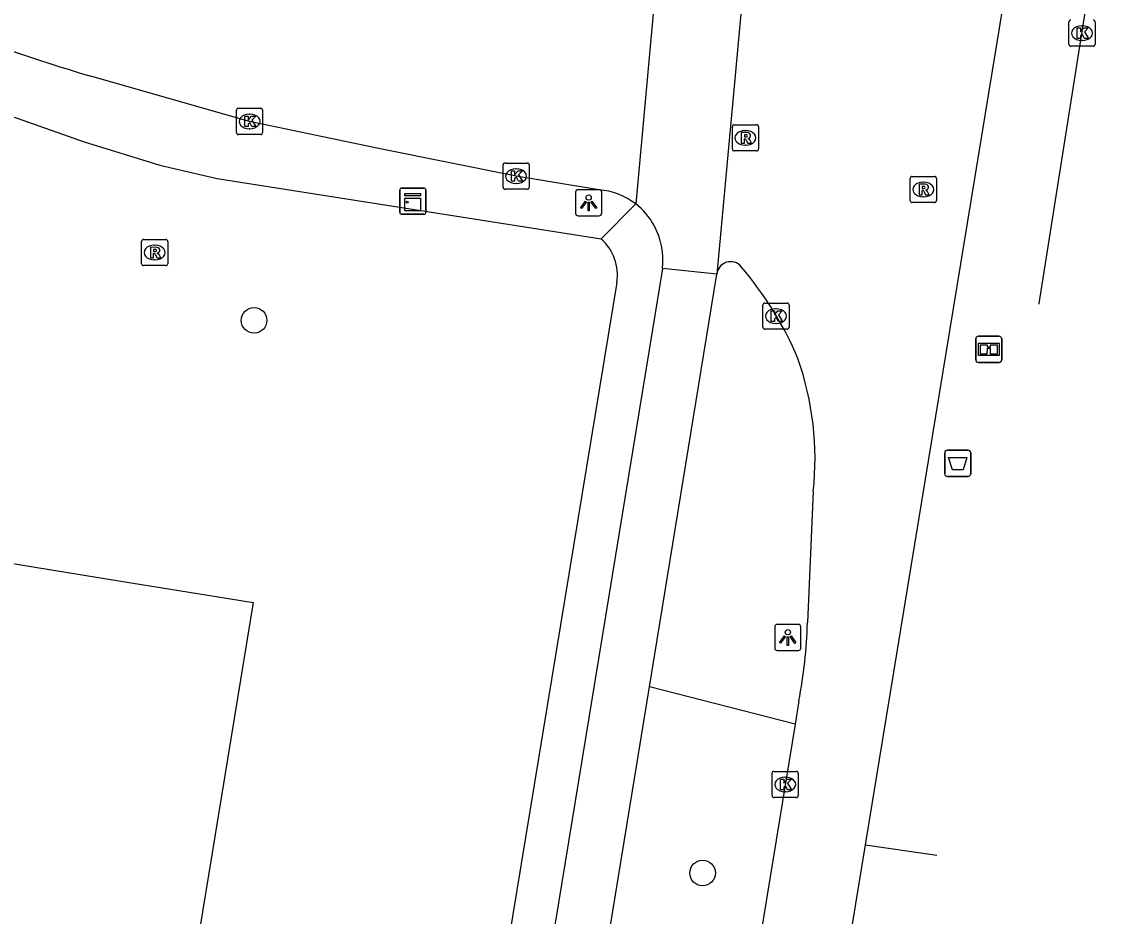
# Model space of a CAD drawing. Extents: x 161258 to 161838, y 380836 to 381727.
# Drawn here: x 161688.67 to 161730.65, y 381015.02 to 381049.18 of the extents above; entities that cross this region are included whole.
import ezdxf

# ---------------------------------------------------------------- set-up
doc = ezdxf.new("R2010")
doc.units = 0
for name, color, linetype in [('IMGEO_Afvalbak', 7, 'Continuous'), ('IMGEO_Boom', 7, 'Continuous'), ('IMGEO_Fietspad_gesloten', 7, 'Continuous'), ('IMGEO_Informatiebord', 7, 'Continuous'), ('IMGEO_Kast', 7, 'Continuous'), ('IMGEO_Kolk', 7, 'Continuous'), ('IMGEO_Lichtpunt', 7, 'Continuous'), ('IMGEO_OVBaan_gesloten', 7, 'Continuous'), ('IMGEO_Pand', 7, 'Continuous'), ('IMGEO_Rijbaan_lokaal_gesloten', 7, 'Continuous'), ('IMGEO_Rijbaan_lokaal_open', 7, 'Continuous'), ('IMGEO_Rijbaan_regionaal_gesloten', 7, 'Continuous'), ('IMGEO_Rioolput', 7, 'Continuous'), ('IMGEO_Verkeerseiland_groen', 7, 'Continuous'), ('IMGEO_Voetpad_open', 7, 'Continuous')]:
    doc.layers.add(name, color=color, linetype=linetype)

msp = doc.modelspace()

# ---------------------------------------------------------------- linework, layer by layer
at = {"layer": 'IMGEO_Afvalbak'}
for p, q in [((161723.916, 381031.919), (161723.916, 381032.719)), ((161723.916, 381032.719), (161723.916, 381031.919)), ((161724.016, 381032.819), (161724.806, 381032.819)), ((161724.806, 381032.819), (161724.016, 381032.819)), ((161724.906, 381032.719), (161724.906, 381031.919)), ((161724.906, 381031.919), (161724.906, 381032.719)), ((161724.806, 381031.819), (161724.016, 381031.819)), ((161724.016, 381031.819), (161724.806, 381031.819))]:
    msp.add_line(p, q, dxfattribs=at)
msp.add_lwpolyline([(161724.059, 381032.533), (161724.763, 381032.533), (161724.614, 381032.063), (161724.208, 381032.063), (161724.059, 381032.533)], dxfattribs=at)
for centre, start, end in [((161724.016, 381032.719), 90, 180), ((161724.016, 381032.719), 90, 180), ((161724.806, 381032.719), 0, 90), ((161724.806, 381032.719), 360, 90), ((161724.016, 381031.919), 180, 270), ((161724.016, 381031.919), 180, 270), ((161724.806, 381031.919), 270, 0), ((161724.806, 381031.919), 270, 0)]:
    msp.add_arc(centre, 0.1, start, end, dxfattribs=at)
at = {"layer": 'IMGEO_Boom'}
for centre in [(161697.533, 381037.779), (161714.663, 381016.662)]:
    msp.add_circle(centre, 0.489, dxfattribs=at)
at = {"layer": 'IMGEO_Fietspad_gesloten'}
for points in [[(161713.13, 381039.764), (161684.959, 380867.9), (161684.775, 380867.097)], [(161712.636, 381023.782), (161715.211, 381039.544)], [(161694.267, 380911.325), (161712.636, 381023.782)]]:
    msp.add_lwpolyline(points, dxfattribs=at)
at = {"layer": 'IMGEO_Informatiebord'}
for p, q in [((161725.1, 381036.271), (161725.1, 381037.071)), ((161725.1, 381037.071), (161725.1, 381036.271)), ((161725.2, 381037.171), (161725.99, 381037.171)), ((161725.99, 381037.171), (161725.2, 381037.171)), ((161726.09, 381037.071), (161726.09, 381036.271)), ((161726.09, 381036.271), (161726.09, 381037.071)), ((161725.99, 381036.171), (161725.2, 381036.171)), ((161725.2, 381036.171), (161725.99, 381036.171))]:
    msp.add_line(p, q, dxfattribs=at)
for points in [[(161725.201, 381036.903), (161725.989, 381036.903), (161725.989, 381036.439), (161725.201, 381036.439), (161725.201, 381036.903)], [(161725.266, 381036.838), (161725.266, 381036.504), (161725.541, 381036.504), (161725.542, 381036.717), (161725.646, 381036.718), (161725.647, 381036.504), (161725.924, 381036.504), (161725.924, 381036.838), (161725.648, 381036.838), (161725.648, 381036.758), (161725.542, 381036.758), (161725.542, 381036.838), (161725.266, 381036.838)]]:
    msp.add_lwpolyline(points, dxfattribs=at)
for centre, start, end in [((161725.2, 381037.071), 90, 180), ((161725.2, 381037.071), 90, 180), ((161725.99, 381037.071), 0, 90), ((161725.99, 381037.071), 360, 90), ((161725.2, 381036.271), 180, 270), ((161725.2, 381036.271), 180, 270), ((161725.99, 381036.271), 270, 0), ((161725.99, 381036.271), 270, 0)]:
    msp.add_arc(centre, 0.1, start, end, dxfattribs=at)
at = {"layer": 'IMGEO_Kast'}
for p, q in [((161703.096, 381041.909), (161703.096, 381042.75)), ((161703.096, 381042.75), (161703.096, 381041.909)), ((161703.171, 381042.834), (161704.012, 381042.834)), ((161704.012, 381042.834), (161703.171, 381042.834)), ((161704.096, 381042.759), (161704.096, 381041.918)), ((161704.096, 381041.918), (161704.096, 381042.759)), ((161704.021, 381041.834), (161703.18, 381041.834)), ((161703.18, 381041.834), (161704.021, 381041.834))]:
    msp.add_line(p, q, dxfattribs=at)
for points in [[(161703.291, 381042.624), (161703.891, 381042.624), (161703.891, 381042.539), (161703.291, 381042.539), (161703.291, 381042.624)], [(161703.291, 381042.449), (161703.891, 381042.449), (161703.891, 381041.96), (161703.291, 381041.96), (161703.291, 381042.449)]]:
    msp.add_lwpolyline(points, dxfattribs=at)
msp.add_circle((161703.375, 381042.298), 0.0377, dxfattribs=at)
for centre, start, end in [((161703.174, 381042.756), 92.4484, 184.2845), ((161703.174, 381042.756), 92.4484, 184.2845), ((161704.018, 381042.756), 2.4484, 94.2845), ((161704.018, 381042.756), 2.4484, 94.2845), ((161703.174, 381041.912), 182.4484, 274.2845), ((161703.174, 381041.912), 182.4484, 274.2845), ((161704.018, 381041.912), 272.4484, 4.2845), ((161704.018, 381041.912), 272.4484, 4.2845)]:
    msp.add_arc(centre, 0.0779, start, end, dxfattribs=at)
at = {"layer": 'IMGEO_Kolk'}
for p, q in [((161728.655, 381048.33), (161728.655, 381049.182)), ((161729.143, 381049.036), (161729.168, 381049.036)), ((161729.656, 381049.182), (161729.656, 381048.33)), ((161729.166, 381048.476), (161729.141, 381048.476)), ((161729.582, 381048.256), (161728.73, 381048.256)), ((161696.933, 381045.882), (161697.785, 381045.882)), ((161696.858, 381044.956), (161696.858, 381045.808)), ((161697.346, 381045.662), (161697.371, 381045.662)), ((161697.859, 381045.808), (161697.859, 381044.956)), ((161697.369, 381045.102), (161697.344, 381045.102)), ((161697.785, 381044.882), (161696.933, 381044.882)), ((161707.117, 381043.793), (161707.969, 381043.793)), ((161707.042, 381042.867), (161707.042, 381043.719)), ((161707.53, 381043.573), (161707.555, 381043.573)), ((161708.043, 381043.719), (161708.043, 381042.867)), ((161707.553, 381043.013), (161707.528, 381043.013)), ((161707.969, 381042.793), (161707.117, 381042.793)), ((161716.968, 381037.515), (161716.968, 381038.367)), ((161717.043, 381038.441), (161717.895, 381038.441)), ((161717.969, 381038.367), (161717.969, 381037.515)), ((161717.456, 381038.221), (161717.481, 381038.221)), ((161717.479, 381037.661), (161717.454, 381037.661)), ((161717.895, 381037.441), (161717.043, 381037.441)), ((161717.318, 381019.62), (161717.318, 381020.472)), ((161717.393, 381020.546), (161718.245, 381020.546)), ((161717.806, 381020.326), (161717.831, 381020.326)), ((161718.319, 381020.472), (161718.319, 381019.62)), ((161718.245, 381019.546), (161717.393, 381019.546)), ((161717.829, 381019.766), (161717.804, 381019.766))]:
    msp.add_line(p, q, dxfattribs=at)
for points in [[(161728.655, 381048.33), (161728.655, 381049.182)], [(161728.976, 381048.956), (161729.099, 381048.956), (161729.099, 381048.805), (161729.229, 381048.956), (161729.393, 381048.956), (161729.247, 381048.805), (161729.4, 381048.556), (161729.248, 381048.556), (161729.163, 381048.72), (161729.099, 381048.653), (161729.099, 381048.556), (161728.976, 381048.556), (161728.976, 381048.956)], [(161729.656, 381049.182), (161729.656, 381048.33)], [(161729.582, 381048.256), (161728.73, 381048.256)], [(161696.933, 381045.882), (161697.785, 381045.882)], [(161696.858, 381044.956), (161696.858, 381045.808)], [(161697.179, 381045.582), (161697.302, 381045.582), (161697.302, 381045.431), (161697.432, 381045.582), (161697.596, 381045.582), (161697.45, 381045.431), (161697.603, 381045.182), (161697.451, 381045.182), (161697.366, 381045.346), (161697.302, 381045.279), (161697.302, 381045.182), (161697.179, 381045.182), (161697.179, 381045.582)], [(161697.859, 381045.808), (161697.859, 381044.956)], [(161697.785, 381044.882), (161696.933, 381044.882)], [(161707.117, 381043.793), (161707.969, 381043.793)], [(161707.042, 381042.867), (161707.042, 381043.719)], [(161707.363, 381043.493), (161707.486, 381043.493), (161707.486, 381043.342), (161707.616, 381043.493), (161707.78, 381043.493), (161707.634, 381043.342), (161707.787, 381043.093), (161707.635, 381043.093), (161707.55, 381043.257), (161707.486, 381043.19), (161707.486, 381043.093), (161707.363, 381043.093), (161707.363, 381043.493)], [(161708.043, 381043.719), (161708.043, 381042.867)], [(161707.969, 381042.793), (161707.117, 381042.793)], [(161716.968, 381037.515), (161716.968, 381038.367)], [(161717.043, 381038.441), (161717.895, 381038.441)], [(161717.969, 381038.367), (161717.969, 381037.515)], [(161717.289, 381038.141), (161717.412, 381038.141), (161717.412, 381037.99), (161717.542, 381038.141), (161717.706, 381038.141), (161717.56, 381037.99), (161717.713, 381037.741), (161717.561, 381037.741), (161717.476, 381037.905), (161717.412, 381037.838), (161717.412, 381037.741), (161717.289, 381037.741), (161717.289, 381038.141)], [(161717.895, 381037.441), (161717.043, 381037.441)], [(161717.318, 381019.62), (161717.318, 381020.472)], [(161717.393, 381020.546), (161718.245, 381020.546)], [(161717.639, 381020.246), (161717.762, 381020.246), (161717.762, 381020.095), (161717.892, 381020.246), (161718.056, 381020.246), (161717.91, 381020.095), (161718.063, 381019.846), (161717.911, 381019.846), (161717.826, 381020.01), (161717.762, 381019.943), (161717.762, 381019.846), (161717.639, 381019.846), (161717.639, 381020.246)], [(161718.319, 381020.472), (161718.319, 381019.62)], [(161718.245, 381019.546), (161717.393, 381019.546)]]:
    msp.add_lwpolyline(points, dxfattribs=at)
for centre, start, end in [((161728.732, 381049.18), 91.552, 178.448), ((161728.732, 381049.18), 91.552, 178.448), ((161729.58, 381049.18), 1.552, 88.448), ((161729.58, 381049.18), 1.552, 88.448), ((161728.732, 381048.332), 181.552, 268.448), ((161728.732, 381048.332), 181.552, 268.448), ((161729.58, 381048.332), 271.552, 358.448), ((161729.58, 381048.332), 271.552, 358.448), ((161696.935, 381045.806), 91.552, 178.448), ((161696.935, 381045.806), 91.552, 178.448), ((161697.783, 381045.806), 1.552, 88.448), ((161697.783, 381045.806), 1.552, 88.448), ((161696.935, 381044.958), 181.552, 268.448), ((161696.935, 381044.958), 181.552, 268.448), ((161697.783, 381044.958), 271.552, 358.448), ((161697.783, 381044.958), 271.552, 358.448), ((161707.119, 381043.717), 91.552, 178.448), ((161707.119, 381043.717), 91.552, 178.448), ((161707.967, 381043.717), 1.552, 88.448), ((161707.967, 381043.717), 1.552, 88.448), ((161707.119, 381042.869), 181.552, 268.448), ((161707.119, 381042.869), 181.552, 268.448), ((161707.967, 381042.869), 271.552, 358.448), ((161707.967, 381042.869), 271.552, 358.448), ((161717.045, 381038.365), 91.552, 178.448), ((161717.045, 381038.365), 91.552, 178.448), ((161717.893, 381038.365), 1.552, 88.448), ((161717.893, 381038.365), 1.552, 88.448), ((161717.045, 381037.517), 181.552, 268.448), ((161717.045, 381037.517), 181.552, 268.448), ((161717.893, 381037.517), 271.552, 358.448), ((161717.893, 381037.517), 271.552, 358.448), ((161717.395, 381020.47), 91.552, 178.448), ((161717.395, 381020.47), 91.552, 178.448), ((161718.243, 381020.47), 1.552, 88.448), ((161718.243, 381020.47), 1.552, 88.448), ((161717.395, 381019.622), 181.552, 268.448), ((161717.395, 381019.622), 181.552, 268.448), ((161718.243, 381019.622), 271.552, 358.448), ((161718.243, 381019.622), 271.552, 358.448)]:
    msp.add_arc(centre, 0.0765, start, end, dxfattribs=at)
for centre, major_axis, ratio, start_param, end_param in [((161729.142, 381048.756), (-0.387, 0.002), 0.722429, 4.712389, 7.853982), ((161729.167, 381048.756), (-0.39, 0.002), 0.717154, 1.570796, 4.712389), ((161697.345, 381045.382), (-0.387, 0.002), 0.722429, 4.712389, 7.853982), ((161697.37, 381045.382), (-0.39, 0.002), 0.717154, 1.570796, 4.712389), ((161707.529, 381043.293), (-0.387, 0.002), 0.722429, 4.712389, 7.853982), ((161707.554, 381043.293), (-0.39, 0.002), 0.717154, 1.570796, 4.712389), ((161717.455, 381037.941), (-0.387, 0.002), 0.722429, 4.712389, 7.853982), ((161717.48, 381037.941), (-0.39, 0.002), 0.717154, 1.570796, 4.712389), ((161717.805, 381020.046), (-0.387, 0.002), 0.722429, 4.712389, 7.853982), ((161717.83, 381020.046), (-0.39, 0.002), 0.717154, 1.570796, 4.712389)]:
    msp.add_ellipse(centre, major_axis=major_axis, ratio=ratio, start_param=start_param, end_param=end_param, dxfattribs=at)
at = {"layer": 'IMGEO_Lichtpunt'}
for p, q in [((161709.814, 381042.676), (161709.814, 381041.869)), ((161709.814, 381042.676), (161709.814, 381041.869)), ((161710.716, 381042.771), (161709.908, 381042.771)), ((161710.716, 381042.771), (161709.908, 381042.771)), ((161710.81, 381041.869), (161710.81, 381042.676)), ((161710.81, 381041.869), (161710.81, 381042.676)), ((161709.908, 381041.775), (161710.716, 381041.775)), ((161709.908, 381041.775), (161710.716, 381041.775)), ((161718.323, 381026.16), (161717.515, 381026.16)), ((161718.323, 381026.16), (161717.515, 381026.16)), ((161717.421, 381026.065), (161717.421, 381025.258)), ((161717.421, 381026.065), (161717.421, 381025.258)), ((161718.417, 381025.258), (161718.417, 381026.065)), ((161718.417, 381025.258), (161718.417, 381026.065)), ((161717.515, 381025.164), (161718.323, 381025.164)), ((161717.515, 381025.164), (161718.323, 381025.164))]:
    msp.add_line(p, q, dxfattribs=at)
for points in [[(161710.188, 381042.34), (161710.227, 381042.312), (161710.039, 381042.05), (161710.001, 381042.077), (161710.188, 381042.34)], [(161710.29, 381042.292), (161710.337, 381042.292), (161710.337, 381041.97), (161710.29, 381041.97), (161710.29, 381042.292)], [(161710.4, 381042.312), (161710.438, 381042.339), (161710.625, 381042.077), (161710.586, 381042.049), (161710.4, 381042.312)], [(161717.795, 381025.729), (161717.834, 381025.701), (161717.646, 381025.439), (161717.608, 381025.466), (161717.795, 381025.729)], [(161718.007, 381025.701), (161718.045, 381025.728), (161718.232, 381025.466), (161718.193, 381025.438), (161718.007, 381025.701)], [(161717.897, 381025.681), (161717.944, 381025.681), (161717.944, 381025.359), (161717.897, 381025.359), (161717.897, 381025.681)]]:
    msp.add_lwpolyline(points, dxfattribs=at)
for centre in [(161710.313, 381042.474), (161717.92, 381025.863)]:
    msp.add_circle(centre, 0.0994, dxfattribs=at)
for centre, start, end in [((161709.908, 381042.676), 90, 180), ((161709.908, 381042.676), 90, 180), ((161710.716, 381042.676), 0, 90), ((161710.716, 381042.676), 0, 90), ((161709.908, 381041.869), 180, 270), ((161709.908, 381041.869), 180, 270), ((161710.716, 381041.869), 270, 0), ((161710.716, 381041.869), 270, 360), ((161717.515, 381026.065), 90, 180), ((161717.515, 381026.065), 90, 180), ((161718.323, 381026.065), 0, 90), ((161718.323, 381026.065), 0, 90), ((161717.515, 381025.258), 180, 270), ((161717.515, 381025.258), 180, 270), ((161718.323, 381025.258), 270, 0), ((161718.323, 381025.258), 270, 360)]:
    msp.add_arc(centre, 0.0946, start, end, dxfattribs=at)
at = {"layer": 'IMGEO_OVBaan_gesloten'}
msp.add_lwpolyline([(161727.516, 381038.402), (161727.52, 381038.426), (161730.276, 381055.832), (161730.648, 381058.207)], dxfattribs=at)
at = {"layer": 'IMGEO_Pand'}
msp.add_lwpolyline([(161694.83, 381010.743), (161677.189, 381013.689), (161675.934, 381013.514), (161675.817, 381013.709), (161673.249, 381017.994), (161670.565, 381022.473), (161682.071, 381029.5), (161684.247, 381029.146), (161692.838, 381027.747), (161696.159, 381027.212), (161697.502, 381026.996), (161694.83, 381010.743)], dxfattribs=at)
at = {"layer": 'IMGEO_Rijbaan_lokaal_gesloten'}
for points in [[(161712.886, 381050.77), (161712.11, 381042.229)], [(161715.211, 381039.544), (161713.13, 381039.764)]]:
    msp.add_lwpolyline(points, dxfattribs=at)
for centre, radius, start, end in [((161710.561, 381040.21), 2.545, 28.5735, 52.5114), ((161710.429, 381040.087), 2.72, 353.1866, 29.526)]:
    msp.add_arc(centre, radius, start, end, dxfattribs=at)
at = {"layer": 'IMGEO_Rijbaan_lokaal_open'}
msp.add_lwpolyline([(161710.703, 381042.765), (161707.543, 381043.293), (161702.418, 381044.321), (161697.363, 381045.382), (161691.244, 381047.128)], dxfattribs=at)
for centre, radius, start, end in [((161713.742, 381122.865), 79.008, 244.02026, 253.45591), ((161710.527, 381040.189), 2.582, 52.1942, 86.0969)]:
    msp.add_arc(centre, radius, start, end, dxfattribs=at)
at = {"layer": 'IMGEO_Rijbaan_regionaal_gesloten'}
for points in [[(161720.887, 381017.742), (161727.217, 381056.334), (161727.644, 381058.714)], [(161716.148, 381049.764), (161715.211, 381039.544)], [(161718.893, 381031.24), (161718.667, 381026.231)], [(161718.341, 381023.236), (161718.195, 381022.345)], [(161718.195, 381022.345), (161714.825, 381001.736), (161705.377, 380943.505)], [(161708.67, 380942.647), (161718.172, 381001.194), (161720.887, 381017.742)]]:
    msp.add_lwpolyline(points, dxfattribs=at)
for centre, radius, start, end in [((161715.736, 381039.493), 0.528, 39.7406, 174.413), ((161705.47, 381030.811), 13.973, 23.2455, 40.1991), ((161707.298, 381032.483), 11.661, 353.8809, 19.2419), ((161701.299, 381026.606), 17.372, 348.8136, 358.7622)]:
    msp.add_arc(centre, radius, start, end, dxfattribs=at)
at = {"layer": 'IMGEO_Rioolput'}
for p, q in [((161715.801, 381044.329), (161715.801, 381045.181)), ((161715.876, 381045.255), (161716.728, 381045.255)), ((161716.289, 381045.035), (161716.314, 381045.035)), ((161716.802, 381045.181), (161716.802, 381044.329)), ((161716.728, 381044.255), (161715.876, 381044.255)), ((161716.312, 381044.475), (161716.287, 381044.475)), ((161722.595, 381042.355), (161722.595, 381043.207)), ((161722.67, 381043.281), (161723.522, 381043.281)), ((161723.083, 381043.061), (161723.108, 381043.061)), ((161723.596, 381043.207), (161723.596, 381042.355)), ((161723.106, 381042.501), (161723.081, 381042.501)), ((161723.522, 381042.281), (161722.67, 381042.281)), ((161693.31, 381040.871), (161694.162, 381040.871)), ((161693.235, 381039.945), (161693.235, 381040.797)), ((161693.723, 381040.651), (161693.748, 381040.651)), ((161694.236, 381040.797), (161694.236, 381039.945)), ((161693.746, 381040.091), (161693.721, 381040.091)), ((161694.162, 381039.871), (161693.31, 381039.871))]:
    msp.add_line(p, q, dxfattribs=at)
for points in [[(161715.801, 381044.329), (161715.801, 381045.181)], [(161715.876, 381045.255), (161716.728, 381045.255)], [(161716.802, 381045.181), (161716.802, 381044.329)], [(161716.39, 381044.953), (161716.138, 381044.955), (161716.138, 381044.555)], [(161716.138, 381044.555), (161716.262, 381044.555), (161716.262, 381044.717), (161716.273, 381044.717)], [(161716.316, 381044.874), (161716.262, 381044.874), (161716.262, 381044.793)], [(161716.262, 381044.793), (161716.314, 381044.793)], [(161716.32, 381044.688), (161716.391, 381044.555), (161716.531, 381044.555), (161716.466, 381044.681)], [(161716.728, 381044.255), (161715.876, 381044.255)], [(161722.595, 381042.355), (161722.595, 381043.207)], [(161722.67, 381043.281), (161723.522, 381043.281)], [(161723.184, 381042.979), (161722.932, 381042.981), (161722.932, 381042.581)], [(161723.596, 381043.207), (161723.596, 381042.355)], [(161722.932, 381042.581), (161723.056, 381042.581), (161723.056, 381042.743), (161723.067, 381042.743)], [(161723.11, 381042.9), (161723.056, 381042.9), (161723.056, 381042.819)], [(161723.056, 381042.819), (161723.108, 381042.819)], [(161723.114, 381042.714), (161723.185, 381042.581), (161723.325, 381042.581), (161723.26, 381042.707)], [(161723.522, 381042.281), (161722.67, 381042.281)], [(161693.31, 381040.871), (161694.162, 381040.871)], [(161693.235, 381039.945), (161693.235, 381040.797)], [(161693.824, 381040.569), (161693.572, 381040.571), (161693.572, 381040.171)], [(161693.75, 381040.49), (161693.696, 381040.49), (161693.696, 381040.409)], [(161693.696, 381040.409), (161693.748, 381040.409)], [(161694.236, 381040.797), (161694.236, 381039.945)], [(161693.572, 381040.171), (161693.696, 381040.171), (161693.696, 381040.333), (161693.707, 381040.333)], [(161693.754, 381040.304), (161693.825, 381040.171), (161693.965, 381040.171), (161693.9, 381040.297)], [(161694.162, 381039.871), (161693.31, 381039.871)]]:
    msp.add_lwpolyline(points, dxfattribs=at)
for centre, radius, start, end in [((161715.878, 381045.179), 0.0765, 91.552, 178.448), ((161715.878, 381045.179), 0.0765, 91.552, 178.448), ((161716.726, 381045.179), 0.0765, 1.552, 88.448), ((161716.726, 381045.179), 0.0765, 1.552, 88.448), ((161716.272, 381044.664), 0.0533, 26.0293, 88.6989), ((161716.298, 381044.982), 0.19, 274.7715, 282.9687), ((161716.322, 381044.778), 0.0964, 77.0061, 93.1865), ((161716.336, 381044.835), 0.0378, 276.6634, 79.6772), ((161716.389, 381044.843), 0.109, 350.3612, 89.416), ((161716.387, 381044.843), 0.112, 277.5842, 350.9817), ((161716.371, 381044.628), 0.108, 29.5134, 73.7905), ((161715.878, 381044.331), 0.0765, 181.552, 268.448), ((161715.878, 381044.331), 0.0765, 181.552, 268.448), ((161716.726, 381044.331), 0.0765, 271.552, 358.448), ((161716.726, 381044.331), 0.0765, 271.552, 358.448), ((161722.672, 381043.205), 0.0765, 91.552, 178.448), ((161722.672, 381043.205), 0.0765, 91.552, 178.448), ((161723.183, 381042.869), 0.109, 350.3612, 89.416), ((161723.52, 381043.205), 0.0765, 1.552, 88.448), ((161723.52, 381043.205), 0.0765, 1.552, 88.448), ((161723.066, 381042.69), 0.0533, 26.0293, 88.6989), ((161723.092, 381043.008), 0.19, 274.7715, 282.9687), ((161723.116, 381042.804), 0.0964, 77.0061, 93.1865), ((161723.13, 381042.861), 0.0378, 276.6634, 79.6772), ((161723.181, 381042.869), 0.112, 277.5842, 350.9817), ((161723.165, 381042.654), 0.108, 29.5134, 73.7905), ((161722.672, 381042.357), 0.0765, 181.552, 268.448), ((161722.672, 381042.357), 0.0765, 181.552, 268.448), ((161723.52, 381042.357), 0.0765, 271.552, 358.448), ((161723.52, 381042.357), 0.0765, 271.552, 358.448), ((161693.312, 381040.795), 0.0765, 91.552, 178.448), ((161693.312, 381040.795), 0.0765, 91.552, 178.448), ((161694.16, 381040.795), 0.0765, 1.552, 88.448), ((161694.16, 381040.795), 0.0765, 1.552, 88.448), ((161693.732, 381040.598), 0.19, 274.7715, 282.9687), ((161693.756, 381040.394), 0.0964, 77.0061, 93.1865), ((161693.77, 381040.451), 0.0378, 276.6634, 79.6772), ((161693.823, 381040.459), 0.109, 350.3612, 89.416), ((161693.821, 381040.459), 0.112, 277.5842, 350.9817), ((161693.706, 381040.28), 0.0533, 26.0293, 88.6989), ((161693.805, 381040.244), 0.108, 29.5134, 73.7905), ((161693.312, 381039.947), 0.0765, 181.552, 268.448), ((161693.312, 381039.947), 0.0765, 181.552, 268.448), ((161694.16, 381039.947), 0.0765, 271.552, 358.448), ((161694.16, 381039.947), 0.0765, 271.552, 358.448)]:
    msp.add_arc(centre, radius, start, end, dxfattribs=at)
for centre, major_axis, ratio, start_param, end_param in [((161716.288, 381044.755), (-0.387, 0.002), 0.722429, 4.712389, 7.853982), ((161716.313, 381044.755), (-0.39, 0.002), 0.717154, 1.570796, 4.712389), ((161723.082, 381042.781), (-0.387, 0.002), 0.722429, 4.712389, 7.853982), ((161723.107, 381042.781), (-0.39, 0.002), 0.717154, 1.570796, 4.712389), ((161693.722, 381040.371), (-0.387, 0.002), 0.722429, 4.712389, 7.853982), ((161693.747, 381040.371), (-0.39, 0.002), 0.717154, 1.570796, 4.712389)]:
    msp.add_ellipse(centre, major_axis=major_axis, ratio=ratio, start_param=start_param, end_param=end_param, dxfattribs=at)
at = {"layer": 'IMGEO_Verkeerseiland_groen'}
msp.add_lwpolyline([(161718.195, 381022.345), (161712.636, 381023.782)], dxfattribs=at)
at = {"layer": 'IMGEO_Voetpad_open'}
for points in [[(161688.26, 381045.583), (161691.047, 381044.602), (161693.931, 381043.708), (161696.121, 381043.204), (161710.784, 381040.897)], [(161710.784, 381040.897), (161712.11, 381042.229)], [(161711.387, 381039.223), (161706.414, 381008.965), (161705.991, 381006.39), (161683.155, 380867.435)], [(161720.887, 381017.742), (161723.613, 381017.347)]]:
    msp.add_lwpolyline(points, dxfattribs=at)
msp.add_arc((161709.559, 381039.51), 1.85, 351.0727, 48.5469, dxfattribs=at)

doc.saveas('drawing.dxf')
